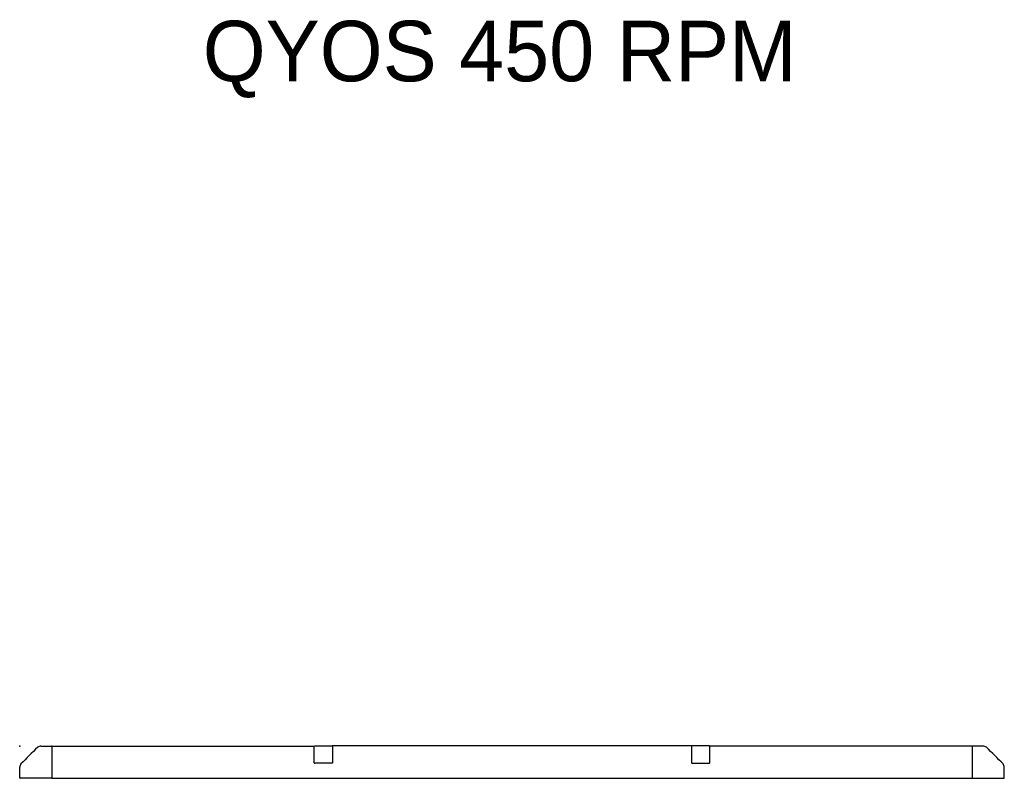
# Model space of a CAD drawing. Header units: metres. Extents: x 15.7 to 54.8, y -39.7 to 1.1.
# Tile 482 of 500: x 47.3 to 49.8, y -1.9 to 0. Entities that reach past the tile are written whole.
import ezdxf

# ---------------------------------------------------------------- set-up
doc = ezdxf.new("R2010")
doc.units = ezdxf.units.M
doc.header["$MEASUREMENT"] = 0
for name, color, linetype in [('2D', 252, 'Continuous'), ('72_EGR_BASE_TEXT', 7, 'Continuous'), ('PUNTO', 1, 'Continuous')]:
    doc.layers.add(name, color=color, linetype=linetype)
doc.styles.add('X3G_ENTITY_D4E4', font='txt', dxfattribs={"height": 0.15})

# ---------------------------------------------------------------- blocks, each defined once
blk = doc.blocks.new('2D_QYOS_450')
at = {"layer": '2D'}
for p, q in [((0.0527, 0), (0.0785, 0)), ((0.0785, 0), (0.7307, 0)), ((0.731, 0.0001), (0.774, 0.0001)), ((0.731, 0.0001), (0.731, 0.0001)), ((1.666, 0.0001), (0.774, 0.0001)), ((1.709, 0.0001), (1.666, 0.0001)), ((1.709, 0.0001), (1.709, 0.0001)), ((2.3615, 0), (1.7093, 0)), ((2.3873, 0), (2.3615, 0)), ((0.08, -0.0015), (0.08, -0.0795)), ((0.73, -0.0416), (0.73, -0.0009)), ((0.73, -0.0416), (0.73, -0.0009)), ((0.775, -0.0009), (0.775, -0.0416)), ((0.775, -0.0009), (0.775, -0.0416)), ((1.665, -0.0009), (1.665, -0.0416)), ((1.665, -0.0009), (1.665, -0.0416)), ((1.71, -0.0416), (1.71, -0.0009)), ((1.71, -0.0416), (1.71, -0.0009)), ((2.36, -0.0015), (2.36, -0.0795)), ((0.774, -0.0426), (0.731, -0.0426)), ((0.731, -0.0426), (0.731, -0.0426)), ((1.666, -0.0426), (1.709, -0.0426)), ((1.709, -0.0426), (1.709, -0.0426)), ((0, -0.0785), (0, -0.0527)), ((2.44, -0.0785), (2.44, -0.0527)), ((0.0795, -0.08), (0.0015, -0.08)), ((0.0795, -0.08), (2.3605, -0.08)), ((2.3605, -0.08), (2.4385, -0.08))]:
    blk.add_line(p, q, dxfattribs=at)
for centre, radius, start, end in [((0.0527, -0.012), 0.012, 90, 132.8785), ((0.0785, -0.0015), 0.0015, 360, 90), ((0.731, -0.0009), 0.001, 90, 180), ((0.731, -0.0009), 0.001, 90, 180), ((0.774, -0.0009), 0.001, 360, 90), ((0.774, -0.0009), 0.001, 0, 90), ((1.666, -0.0009), 0.001, 90, 180), ((1.666, -0.0009), 0.001, 90, 180), ((1.709, -0.0009), 0.001, 0, 90), ((1.709, -0.0009), 0.001, 0, 90), ((2.3615, -0.0015), 0.0015, 90, 180), ((2.3873, -0.012), 0.012, 47.1215, 90), ((0.5816, -0.5816), 0.7893, 132.8785, 137.1215), ((1.8584, -0.5816), 0.7893, 42.8785, 47.1215), ((0.012, -0.0527), 0.012, 137.1215, 180), ((0.731, -0.0416), 0.001, 180, 270), ((0.731, -0.0416), 0.001, 180, 270), ((0.774, -0.0416), 0.001, 270, 0), ((0.774, -0.0416), 0.001, 270, 360), ((1.666, -0.0416), 0.001, 180, 270), ((1.666, -0.0416), 0.001, 180, 270), ((1.709, -0.0416), 0.001, 270, 0), ((1.709, -0.0416), 0.001, 270, 0), ((2.428, -0.0527), 0.012, 0, 42.8785), ((0.0015, -0.0785), 0.0015, 180, 270), ((0.0795, -0.0795), 0.0005, 270, 0), ((2.3605, -0.0795), 0.0005, 180, 270), ((2.4385, -0.0785), 0.0015, 270, 0)]:
    blk.add_arc(centre, radius, start, end, dxfattribs=at)

msp = doc.modelspace()

# ---------------------------------------------------------------- linework, layer by layer
at = {"layer": 'PUNTO'}
msp.add_point((47.3193, -1.7996), dxfattribs=at)

# ---------------------------------------------------------------- block references
msp.add_blockref('2D_QYOS_450', (47.3193, -1.7996))

# ---------------------------------------------------------------- texts
at = {"layer": '72_EGR_BASE_TEXT', "color": 1, "true_color": 0xff0000, "insert": (48.5087, -0.0018), "char_height": 0.15, "attachment_point": 2, "style": 'X3G_ENTITY_D4E4'}
msp.add_mtext('QYOS 450 RPM', dxfattribs=at)

doc.saveas('drawing.dxf')
